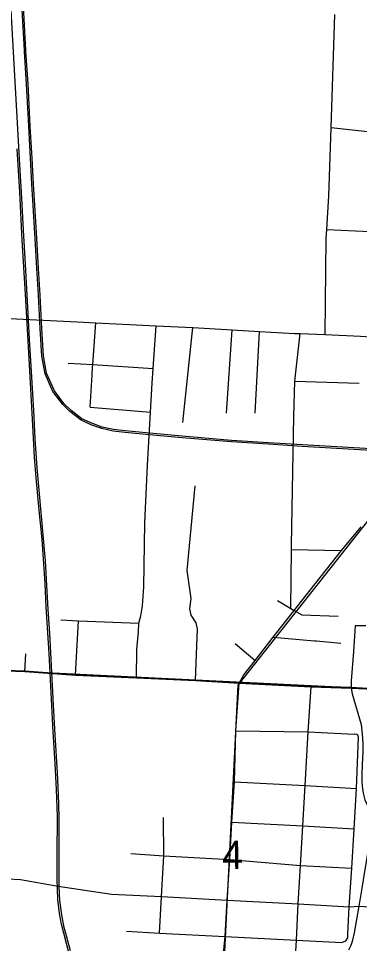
# Model space of a CAD drawing. Extents: x 114843 to 284848, y 317643 to 566895.
# Drawn here: x 207383 to 210045, y 393761 to 400988 of the extents above; entities that cross this region are included whole.
import ezdxf

# ---------------------------------------------------------------- set-up
doc = ezdxf.new("R2010")
doc.units = 0
for name, color, linetype in [('GM_X_City_Street', 7, 'Continuous'), ('GM_X_Interchange_Ramps', 7, 'Continuous'), ('GM_X_Rail_Line', 7, 'Continuous'), ('GM_X_Section', 7, 'Continuous'), ('GM_X_Section_Text', 7, 'Continuous'), ('GM_X_State_Route', 7, 'Continuous'), ('GM_X_Township', 7, 'Continuous')]:
    doc.layers.add(name, color=color, linetype=linetype)

msp = doc.modelspace()

# ---------------------------------------------------------------- linework, layer by layer
at = {"layer": 'GM_X_City_Street'}
for p, q in [((209790.1, 399339.6), (210125.3, 399322.5)), ((208665.1, 397831.7), (208744.6, 398573.3)), ((209005.6, 397904.7), (209050.7, 398554.4)), ((209231.3, 397904.7), (209265.3, 398543.5)), ((207943.3, 397951), (207957.5, 398200.8)), ((209540.8, 398154.2), (210042.2, 398137.6)), ((207943.3, 397951), (208414.2, 397911.1)), ((209514.7, 396837.9), (209904.4, 396831.9)), ((207827.1, 395856.4), (207850.7, 396281.5)), ((209074.8, 396105.4), (209229.8, 395972.8)), ((209709.3, 396124.8), (209899.2, 396108.2)), ((207431.2, 395885.7), (207438.7, 396024.3)), ((209106.8, 395795.3), (209667.9, 395767.2))]:
    msp.add_line(p, q, dxfattribs=at)
for points in [[(209777.5, 398519.9), (209786, 399269.4), (209790.1, 399339.6), (209805.1, 399601.7), (209823.3, 400134.5), (209853.5, 401019.1)], [(210125.3, 399322.5), (210144.5, 399662.8), (210169.1, 399977), (210173.1, 400071.1), (210155.6, 400091.5), (210146, 400094.9), (210131.7, 400100), (209823.3, 400134.5)], [(204104, 398821.3), (204321.2, 398813), (205244.6, 398756.6), (205435.5, 398744.7), (205643.4, 398731.6), (205981.9, 398707.7), (206321.6, 398691.4), (206660, 398672.5), (206980.2, 398658.4), (207261.1, 398646.7), (207841.1, 398618.2), (207986.7, 398609.2)], [(207957.5, 398200.8), (207961, 398263.3), (207962.2, 398284.1), (207986.7, 398609.2)], [(207986.7, 398609.2), (208458.9, 398586.8), (208744.6, 398573.3), (209050.7, 398554.4), (209265.3, 398543.5), (209538.7, 398527.7), (209582.2, 398526.3), (209777.5, 398519.9), (210052.2, 398505.5), (210214.3, 398496.6), (210267.2, 398495.2), (210419.1, 398484.7), (210533.1, 398477.9), (210716, 398466.8), (211010.7, 398452), (211198.5, 398443.9)], [(208303.8, 395836.5), (208307.2, 396056.5), (208319.6, 396196.6), (208322.4, 396263.3), (208337, 396321.7), (208351.5, 396400.1), (208360.4, 396545.2), (208370.4, 397046.1), (208390, 397498.7), (208414.2, 397911.1), (208427.5, 398137.3), (208433.1, 398254.4), (208458.9, 398586.8)], [(209508.5, 396379.2), (209514.7, 396837.9), (209515.2, 396871.9), (209532.5, 397877.7), (209540.8, 398154.2), (209582.2, 398526.3)], [(207771.5, 398293.6), (207962.2, 398284.1), (208433.1, 398254.4)], [(208765.6, 395814.9), (208772.5, 396021.6), (208779.4, 396216.6), (208769, 396266.5), (208731.9, 396326.2), (208719.9, 396376.1), (208731, 396456.2), (208700.7, 396674.4), (208762.7, 397336.6)], [(209404, 396439.3), (209508.5, 396379.2), (209536.3, 396363.2), (209595.7, 396329), (209877.6, 396317.2)], [(207712.3, 396288.9), (207850.7, 396281.5), (208322.4, 396263.3)], [(209372.1, 396154.1), (209695, 396126), (209709.3, 396124.8)], [(207136.8, 395896.4), (207431.2, 395885.7), (207827.1, 395856.4), (208303.8, 395836.5), (208765.6, 395814.9), (209106.8, 395795.3)], [(209541.6, 393574.4), (209552.5, 393786.1), (209565.6, 394071.3), (209583.9, 394369.2), (209603, 394678.9), (209621.3, 394995), (209645.5, 395415.4), (209667.9, 395767.2)], [(209667.9, 395767.2), (209980.2, 395756.6), (210155, 395746.5), (210213.1, 395744.8), (210354.5, 395738.9), (210448.2, 395739.2), (210613.8, 395719.3), (210785, 395713.9), (211105, 395701.5), (211142.3, 395699), (211421.7, 395683.9), (211748.7, 395671.1)], [(209079.4, 395421.9), (209645.5, 395415.4), (210004, 395397.3)], [(209938.6, 393782), (209953.2, 393805.3), (209954.6, 393833.7), (209965, 394047.9), (209984.6, 394347.9), (210002.6, 394657), (210020.9, 394972.5), (210037.8, 395371.5), (210032.5, 395388), (210023.8, 395394.6), (210004, 395397.3)], [(209068.1, 395024.4), (209621.3, 394995), (210020.9, 394972.5)], [(208483.2, 393840.9), (208500.3, 394128.7), (208518.2, 394446.8), (208516.1, 394743.9)], [(209048.6, 394709.1), (209603, 394678.9), (210002.6, 394657)], [(204781.8, 394405.6), (204958.5, 394395.3), (205124.4, 394386.3), (205725, 394331.5), (205882, 394323.1), (206073.2, 394312.6), (206435.4, 394309.6), (206631.8, 394303.2), (206816.6, 394290.8), (207398.2, 394261.6), (207693.2, 394208.7), (208110.1, 394144.9), (208500.3, 394128.7), (209013, 394099.7), (209565.6, 394071.3), (209965, 394047.9), (210040.4, 394052.6), (210416.6, 394028), (210467.5, 394024.7), (210520.5, 394020.6), (210590.4, 394015), (211012.8, 393981), (211649.5, 393955)], [(208258.7, 394462.5), (208518.2, 394446.8), (209032.6, 394417.7), (209583.9, 394369.2), (209984.6, 394347.9)], [(208226.8, 393855.8), (208483.2, 393840.9), (208996.6, 393814.9), (209552.5, 393786.1), (209907.1, 393767.2), (209938.6, 393782)]]:
    msp.add_lwpolyline(points, dxfattribs=at)
at = {"layer": 'GM_X_Interchange_Ramps'}
for points in [[(210096.1, 396243.8), (210012.4, 396243.6), (209997.9, 396043.1)], [(209997.9, 396043.1), (209981.4, 395813.9), (209980.2, 395756.6)], [(209980.2, 395756.6), (209988, 395711.1), (210058, 395472.7), (210067.5, 395395), (210072.2, 395325.4), (210070.3, 395256.3), (210066.1, 395158.1), (210063.1, 395074.5), (210064, 395030.3), (210066.7, 394990.3), (210073.2, 394935.9), (210087.5, 394883.9), (210123.4, 394804.3), (210154.4, 394734.4), (210159.8, 394722.1), (210201.2, 394643.4), (210245.2, 394565), (210289.1, 394453.2), (210350.6, 394466.4)], [(210175.5, 394891.9), (210160.4, 394769.7), (210154.4, 394734.4), (210143, 394667.8), (210137.5, 394634.3), (210085.6, 394322.4), (210066.8, 394208.8), (210040.4, 394052.6), (210005, 393842.7), (209988.5, 393775.3), (209979.6, 393751.8), (209974.7, 393739), (209960.4, 393708.6)]]:
    msp.add_lwpolyline(points, dxfattribs=at)
at = {"layer": 'GM_X_Rail_Line'}
for points in [[(210179.6, 397611), (209598.5, 397644.2), (209333.5, 397660.7), (209046.2, 397679.2), (208660.3, 397711.5), (208432.7, 397732.8), (208215.6, 397752.6), (208123.1, 397764.3), (208033.1, 397783.8), (207955.3, 397811.1), (207871.5, 397850.3), (207784.7, 397916.6), (207728.1, 397971.6), (207651.9, 398073), (207590.2, 398211.8), (207564.4, 398349.7), (207552.4, 398565.2), (207538.4, 398825), (207525.6, 399033.3), (207515.4, 399222.9), (207497.7, 399527.5), (207487.6, 399693.3), (207477.3, 399896.5), (207462.3, 400146), (207445, 400475.5), (207428.6, 400729.5), (207428.5, 400739.8), (207394.4, 401377)], [(210180.3, 397623.6), (209599.2, 397656.8), (209334.3, 397673.2), (209047.1, 397691.7), (208661.5, 397724), (208433.8, 397745.3), (208216.9, 397765.1), (208125.3, 397776.6), (208036.6, 397795.8), (207960.1, 397822.8), (207878.1, 397861.1), (207792.9, 397926.1), (207737.6, 397979.9), (207662.8, 398079.4), (207602.3, 398215.6), (207576.9, 398351.2), (207565, 398565.9), (207550.9, 398825.7), (207538.2, 399034), (207527.9, 399223.6), (207510.3, 399528.3), (207500.2, 399694), (207489.8, 399897.2), (207474.9, 400146.7), (207457.5, 400476.2), (207441.2, 400729.9), (207441.1, 400740.2), (207407, 401377.3)], [(207787.7, 393703.4), (207760.5, 393811), (207740.2, 393886.5), (207720, 393985), (207705.7, 394096.7), (207701, 394209.5), (207699.2, 394372), (207699.9, 394562.7), (207700.7, 394734.9), (207697.8, 394852.6), (207693.4, 394981.1), (207686.3, 395094.2), (207668.9, 395390.3), (207656.5, 395621.8), (207638.2, 395983.2), (207627.1, 396181.4), (207615.6, 396374), (207604.9, 396559), (207593.1, 396749.2), (207527.9, 397478), (207513, 397703.4), (207501.5, 397925.5), (207482.1, 398270.2), (207469.9, 398482.9), (207452.6, 398778.6), (207437.3, 399067.8), (207421.5, 399333.1), (207408.8, 399584.3), (207393.9, 399847.5), (207314.8, 401238.7)], [(207776.5, 393691.2), (207718.8, 393912.5), (207702.4, 393995.7), (207689.2, 394104.5), (207683.5, 394264.7), (207685.6, 394509.2), (207687.5, 394695.4), (207687.1, 394751.8), (207680.4, 394963.9), (207667.8, 395167.5), (207653.7, 395415.6), (207639.5, 395668.3), (207621.9, 396026.3), (207599.7, 396391.6), (207590.6, 396573.8), (207567.3, 396917.3), (207544.8, 397147), (207520.8, 397398.3), (207507.3, 397559.9), (207493.7, 397808.1), (207470.5, 398237.2), (207436.2, 398834.8), (207411.7, 399254.8), (207392, 399631.1), (207372.6, 399968.3)], [(208975.5, 393383.9), (208988.9, 393595.4), (209098.5, 395779.1), (210541.2, 397604.5)]]:
    msp.add_lwpolyline(points, dxfattribs=at)
at = {"layer": 'GM_X_Section'}
msp.add_lwpolyline([(206535.4, 395930.3), (211736.6, 395674.9), (211576.9, 393072.2), (208976.1, 393226.8), (206362.8, 393381.6)], close=True, dxfattribs=at)
at = {"layer": 'GM_X_State_Route'}
for points in [[(209106.8, 395795.3), (209141.8, 395860.7), (209229.8, 395972.8), (209372.1, 396154.1), (209536.3, 396363.2), (209621.9, 396472.3), (209904.4, 396831.9), (210057.9, 397016.7)], [(208980.7, 393656), (208996.6, 393814.9), (209013, 394099.7), (209032.6, 394417.7), (209048.6, 394709.1), (209068.1, 395024.4), (209079.4, 395421.9), (209106.8, 395795.3)]]:
    msp.add_lwpolyline(points, dxfattribs=at)
at = {"layer": 'GM_X_Township'}
for points in [[(210153.8, 395749.3), (209979, 395759.5), (209666.7, 395770), (209105.6, 395798.2), (208764.4, 395817.7), (208302.7, 395839.4), (207825.9, 395859.2), (207430, 395888.5), (207135.6, 395899.2)], [(207135.6, 395899.2), (207430, 395888.5), (207825.9, 395859.2), (208302.7, 395839.4), (208764.4, 395817.7), (209105.6, 395798.2), (209666.7, 395770), (209979, 395759.5), (210153.8, 395749.3)]]:
    msp.add_lwpolyline(points, dxfattribs=at)

# ---------------------------------------------------------------- texts
at = {"layer": 'GM_X_Section_Text'}
msp.add_text('4', height=221, rotation=0.41374, dxfattribs=at).set_placement((208972.1, 394341))

doc.saveas('drawing.dxf')
